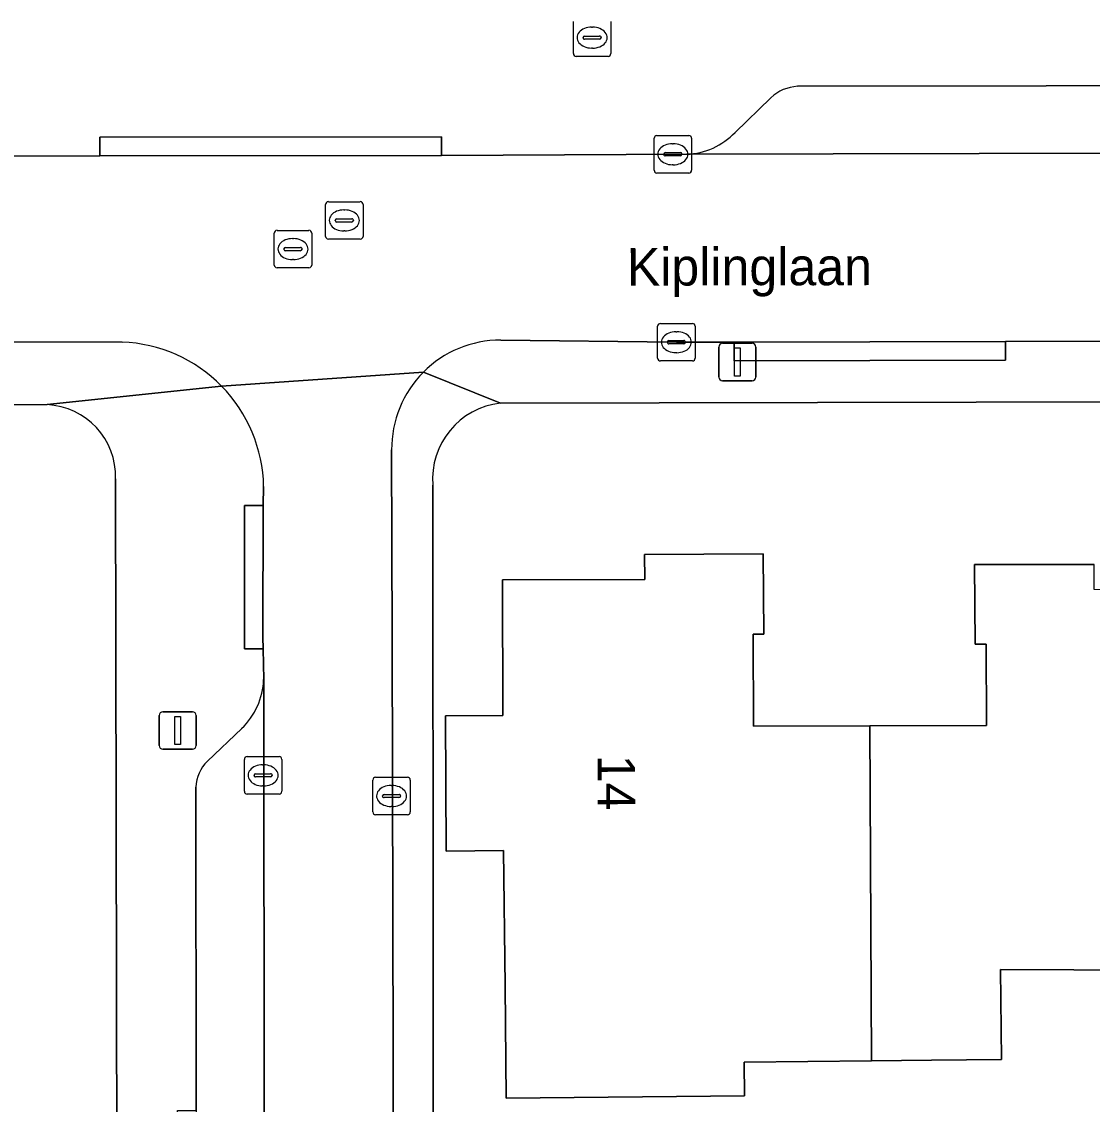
# Model space of a CAD drawing. Extents: x 160455 to 162082, y 388339 to 389736.
# Drawn here: x 161105.54 to 161134.1, y 388671.38 to 388700.27 of the extents above; entities that cross this region are included whole.
import ezdxf

# ---------------------------------------------------------------- set-up
doc = ezdxf.new("R2010")
doc.units = 0
for name, color, linetype in [('IMGEO_Brandkraan', 7, 'Continuous'), ('IMGEO_Erf', 7, 'Continuous'), ('IMGEO_Kolk', 7, 'Continuous'), ('IMGEO_Lichtmast', 7, 'Continuous'), ('IMGEO_Muur', 7, 'Continuous'), ('IMGEO_Openbare_ruimte_label', 7, 'Continuous'), ('IMGEO_Pand', 7, 'Continuous'), ('IMGEO_Pand_nummerreeks', 7, 'Continuous'), ('IMGEO_Parkeervlak_open', 7, 'Continuous'), ('IMGEO_Rijbaan_lokaal_open', 7, 'Continuous'), ('IMGEO_Rioolput', 7, 'Continuous'), ('IMGEO_Voetpad_open', 7, 'Continuous')]:
    doc.layers.add(name, color=color, linetype=linetype)

msp = doc.modelspace()

# ---------------------------------------------------------------- linework, layer by layer
at = {"layer": 'IMGEO_Brandkraan'}
for p, q in [((161120.253, 388699.417), (161120.253, 388700.269)), ((161121.254, 388700.269), (161121.254, 388699.417)), ((161120.741, 388700.123), (161120.766, 388700.123)), ((161120.512, 388699.837), (161120.512, 388699.849)), ((161120.95, 388699.8), (161120.552, 388699.8)), ((161120.555, 388699.886), (161120.953, 388699.886)), ((161120.996, 388699.849), (161120.996, 388699.837)), ((161121.18, 388699.343), (161120.328, 388699.343)), ((161120.764, 388699.563), (161120.739, 388699.563))]:
    msp.add_line(p, q, dxfattribs=at)
for points in [[(161120.253, 388699.417), (161120.253, 388700.269)], [(161121.254, 388700.269), (161121.254, 388699.417)], [(161121.18, 388699.343), (161120.328, 388699.343)]]:
    msp.add_lwpolyline(points, dxfattribs=at)
for centre, radius, start, end in [((161120.552, 388699.846), 0.0403, 85.8775, 175.7526), ((161120.549, 388699.836), 0.0366, 178.938, 274.7102), ((161120.953, 388699.843), 0.043, 264.8664, 352.4533), ((161120.957, 388699.848), 0.0386, 1.7309, 96.639), ((161120.33, 388699.419), 0.0765, 181.552, 268.448), ((161120.33, 388699.419), 0.0765, 181.552, 268.448), ((161121.178, 388699.419), 0.0765, 271.552, 358.448), ((161121.178, 388699.419), 0.0765, 271.552, 358.448)]:
    msp.add_arc(centre, radius, start, end, dxfattribs=at)
for centre, major_axis, ratio, start_param, end_param in [((161120.74, 388699.843), (-0.387, 0.002), 0.722429, 4.712389, 7.853982), ((161120.765, 388699.843), (-0.39, 0.002), 0.717154, 1.570796, 4.712389)]:
    msp.add_ellipse(centre, major_axis=major_axis, ratio=ratio, start_param=start_param, end_param=end_param, dxfattribs=at)
at = {"layer": 'IMGEO_Erf'}
for points in [[(161181.756, 388690.225), (161118.311, 388690.087)], [(161106.212, 388690.048), (161070.025, 388689.929), (161061.323, 388689.898), (161047.474, 388689.872)], [(161108.34, 388533.674), (161108.043, 388688.071)], [(161116.505, 388687.897), (161116.515, 388674.842), (161116.526, 388661.813), (161116.547, 388633.736)], [(161137.513, 388674.946), (161131.648, 388674.974), (161131.673, 388672.574), (161129.812, 388672.556), (161128.209, 388672.54), (161124.812, 388672.505), (161124.821, 388671.604), (161118.46, 388671.54), (161118.43, 388674.54), (161118.394, 388678.149), (161116.864, 388678.134), (161116.841, 388681.748), (161118.372, 388681.754), (161118.359, 388685.371), (161122.158, 388685.38), (161122.155, 388686.05), (161125.32, 388686.066), (161125.336, 388683.926), (161125.048, 388683.925), (161125.056, 388681.466), (161128.166, 388681.476), (161131.277, 388681.487), (161131.27, 388683.657), (161130.972, 388683.657), (161130.958, 388685.781), (161134.151, 388685.78)]]:
    msp.add_lwpolyline(points, dxfattribs=at)
for centre, radius, start, end in [((161106.123, 388688.13), 1.92, 358.2518, 87.3568), ((161118.533, 388688.065), 2.035, 96.2549, 184.7232)]:
    msp.add_arc(centre, radius, start, end, dxfattribs=at)
at = {"layer": 'IMGEO_Kolk'}
for p, q in [((161122.407, 388696.304), (161122.407, 388697.156)), ((161122.482, 388697.23), (161123.334, 388697.23)), ((161123.408, 388697.156), (161123.408, 388696.304)), ((161122.709, 388696.773), (161123.107, 388696.773)), ((161122.895, 388697.01), (161122.92, 388697.01)), ((161122.666, 388696.724), (161122.666, 388696.736)), ((161123.104, 388696.687), (161122.706, 388696.687)), ((161122.918, 388696.45), (161122.893, 388696.45)), ((161123.15, 388696.736), (161123.15, 388696.724)), ((161123.334, 388696.23), (161122.482, 388696.23)), ((161122.502, 388691.289), (161122.502, 388692.141)), ((161122.577, 388692.215), (161123.429, 388692.215)), ((161123.503, 388692.141), (161123.503, 388691.289)), ((161122.99, 388691.995), (161123.015, 388691.995)), ((161122.761, 388691.709), (161122.761, 388691.721)), ((161123.199, 388691.672), (161122.801, 388691.672)), ((161122.804, 388691.758), (161123.202, 388691.758)), ((161123.245, 388691.721), (161123.245, 388691.709)), ((161123.013, 388691.435), (161122.988, 388691.435)), ((161123.429, 388691.215), (161122.577, 388691.215)), ((161111.476, 388679.729), (161111.476, 388680.581)), ((161111.551, 388680.655), (161112.403, 388680.655)), ((161112.477, 388680.581), (161112.477, 388679.729)), ((161111.964, 388680.435), (161111.989, 388680.435)), ((161111.735, 388680.149), (161111.735, 388680.161)), ((161112.173, 388680.112), (161111.775, 388680.112)), ((161111.778, 388680.198), (161112.176, 388680.198)), ((161112.219, 388680.161), (161112.219, 388680.149)), ((161114.903, 388679.178), (161114.903, 388680.03)), ((161114.978, 388680.104), (161115.83, 388680.104)), ((161115.904, 388680.03), (161115.904, 388679.178)), ((161111.987, 388679.875), (161111.962, 388679.875)), ((161115.391, 388679.884), (161115.416, 388679.884)), ((161112.403, 388679.655), (161111.551, 388679.655)), ((161115.162, 388679.598), (161115.162, 388679.61)), ((161115.6, 388679.561), (161115.202, 388679.561)), ((161115.205, 388679.647), (161115.603, 388679.647)), ((161115.646, 388679.61), (161115.646, 388679.598)), ((161115.414, 388679.324), (161115.389, 388679.324)), ((161115.83, 388679.104), (161114.978, 388679.104))]:
    msp.add_line(p, q, dxfattribs=at)
for points in [[(161122.407, 388696.304), (161122.407, 388697.156)], [(161122.482, 388697.23), (161123.334, 388697.23)], [(161123.408, 388697.156), (161123.408, 388696.304)], [(161123.334, 388696.23), (161122.482, 388696.23)], [(161122.502, 388691.289), (161122.502, 388692.141)], [(161122.577, 388692.215), (161123.429, 388692.215)], [(161123.503, 388692.141), (161123.503, 388691.289)], [(161123.429, 388691.215), (161122.577, 388691.215)], [(161111.476, 388679.729), (161111.476, 388680.581)], [(161111.551, 388680.655), (161112.403, 388680.655)], [(161112.477, 388680.581), (161112.477, 388679.729)], [(161114.903, 388679.178), (161114.903, 388680.03)], [(161114.978, 388680.104), (161115.83, 388680.104)], [(161115.904, 388680.03), (161115.904, 388679.178)], [(161112.403, 388679.655), (161111.551, 388679.655)], [(161115.83, 388679.104), (161114.978, 388679.104)]]:
    msp.add_lwpolyline(points, dxfattribs=at)
for centre, radius, start, end in [((161122.484, 388697.154), 0.0765, 91.552, 178.448), ((161122.484, 388697.154), 0.0765, 91.552, 178.448), ((161123.332, 388697.154), 0.0765, 1.552, 88.448), ((161123.332, 388697.154), 0.0765, 1.552, 88.448), ((161122.706, 388696.733), 0.0403, 85.8775, 175.7526), ((161123.111, 388696.735), 0.0386, 1.7309, 96.639), ((161122.703, 388696.723), 0.0366, 178.938, 274.7102), ((161123.107, 388696.73), 0.043, 264.8664, 352.4533), ((161122.484, 388696.306), 0.0765, 181.552, 268.448), ((161122.484, 388696.306), 0.0765, 181.552, 268.448), ((161123.332, 388696.306), 0.0765, 271.552, 358.448), ((161123.332, 388696.306), 0.0765, 271.552, 358.448), ((161122.579, 388692.139), 0.0765, 91.552, 178.448), ((161122.579, 388692.139), 0.0765, 91.552, 178.448), ((161123.427, 388692.139), 0.0765, 1.552, 88.448), ((161123.427, 388692.139), 0.0765, 1.552, 88.448), ((161122.801, 388691.718), 0.0403, 85.8775, 175.7526), ((161122.798, 388691.708), 0.0366, 178.938, 274.7102), ((161123.202, 388691.715), 0.043, 264.8664, 352.4533), ((161123.206, 388691.72), 0.0386, 1.7309, 96.639), ((161122.579, 388691.291), 0.0765, 181.552, 268.448), ((161122.579, 388691.291), 0.0765, 181.552, 268.448), ((161123.427, 388691.291), 0.0765, 271.552, 358.448), ((161123.427, 388691.291), 0.0765, 271.552, 358.448), ((161111.553, 388680.579), 0.0765, 91.552, 178.448), ((161111.553, 388680.579), 0.0765, 91.552, 178.448), ((161112.401, 388680.579), 0.0765, 1.552, 88.448), ((161112.401, 388680.579), 0.0765, 1.552, 88.448), ((161111.775, 388680.158), 0.0403, 85.8775, 175.7526), ((161111.772, 388680.148), 0.0366, 178.938, 274.7102), ((161112.176, 388680.155), 0.043, 264.8664, 352.4533), ((161112.18, 388680.16), 0.0386, 1.7309, 96.639), ((161114.98, 388680.028), 0.0765, 91.552, 178.448), ((161114.98, 388680.028), 0.0765, 91.552, 178.448), ((161115.828, 388680.028), 0.0765, 1.552, 88.448), ((161115.828, 388680.028), 0.0765, 1.552, 88.448), ((161111.553, 388679.731), 0.0765, 181.552, 268.448), ((161111.553, 388679.731), 0.0765, 181.552, 268.448), ((161112.401, 388679.731), 0.0765, 271.552, 358.448), ((161112.401, 388679.731), 0.0765, 271.552, 358.448), ((161115.202, 388679.607), 0.0403, 85.8775, 175.7526), ((161115.199, 388679.597), 0.0366, 178.938, 274.7102), ((161115.603, 388679.604), 0.043, 264.8664, 352.4533), ((161115.607, 388679.609), 0.0386, 1.7309, 96.639), ((161114.98, 388679.18), 0.0765, 181.552, 268.448), ((161114.98, 388679.18), 0.0765, 181.552, 268.448), ((161115.828, 388679.18), 0.0765, 271.552, 358.448), ((161115.828, 388679.18), 0.0765, 271.552, 358.448)]:
    msp.add_arc(centre, radius, start, end, dxfattribs=at)
for centre, major_axis, ratio, start_param, end_param in [((161122.894, 388696.73), (-0.387, 0.002), 0.722429, 4.712389, 7.853982), ((161122.919, 388696.73), (-0.39, 0.002), 0.717154, 1.570796, 4.712389), ((161122.989, 388691.715), (-0.387, 0.002), 0.722429, 4.712389, 7.853982), ((161123.014, 388691.715), (-0.39, 0.002), 0.717154, 1.570796, 4.712389), ((161111.963, 388680.155), (-0.387, 0.002), 0.722429, 4.712389, 7.853982), ((161111.988, 388680.155), (-0.39, 0.002), 0.717154, 1.570796, 4.712389), ((161115.39, 388679.604), (-0.387, 0.002), 0.722429, 4.712389, 7.853982), ((161115.415, 388679.604), (-0.39, 0.002), 0.717154, 1.570796, 4.712389)]:
    msp.add_ellipse(centre, major_axis=major_axis, ratio=ratio, start_param=start_param, end_param=end_param, dxfattribs=at)
at = {"layer": 'IMGEO_Lichtmast'}
for p, q in [((161124.134, 388690.786), (161124.134, 388691.586)), ((161124.134, 388691.586), (161124.134, 388690.786)), ((161124.234, 388691.686), (161125.024, 388691.686)), ((161125.024, 388691.686), (161124.234, 388691.686)), ((161125.124, 388691.586), (161125.124, 388690.786)), ((161125.124, 388690.786), (161125.124, 388691.586)), ((161125.024, 388690.686), (161124.234, 388690.686)), ((161124.234, 388690.686), (161125.024, 388690.686)), ((161109.201, 388680.952), (161109.201, 388681.752)), ((161109.201, 388681.752), (161109.201, 388680.952)), ((161109.301, 388681.852), (161110.091, 388681.852)), ((161110.091, 388681.852), (161109.301, 388681.852)), ((161110.191, 388681.752), (161110.191, 388680.952)), ((161110.191, 388680.952), (161110.191, 388681.752)), ((161110.091, 388680.852), (161109.301, 388680.852)), ((161109.301, 388680.852), (161110.091, 388680.852))]:
    msp.add_line(p, q, dxfattribs=at)
for points in [[(161124.554, 388691.561), (161124.704, 388691.561), (161124.704, 388690.811), (161124.554, 388690.811), (161124.554, 388691.561)], [(161109.621, 388681.727), (161109.771, 388681.727), (161109.771, 388680.977), (161109.621, 388680.977), (161109.621, 388681.727)]]:
    msp.add_lwpolyline(points, dxfattribs=at)
for centre, start, end in [((161124.234, 388691.586), 90, 180), ((161124.234, 388691.586), 90, 180), ((161125.024, 388691.586), 0, 90), ((161125.024, 388691.586), 360, 90), ((161124.234, 388690.786), 180, 270), ((161124.234, 388690.786), 180, 270), ((161125.024, 388690.786), 270, 0), ((161125.024, 388690.786), 270, 0), ((161109.301, 388681.752), 90, 180), ((161109.301, 388681.752), 90, 180), ((161110.091, 388681.752), 0, 90), ((161110.091, 388681.752), 360, 90), ((161109.301, 388680.952), 180, 270), ((161109.301, 388680.952), 180, 270), ((161110.091, 388680.952), 270, 0), ((161110.091, 388680.952), 270, 0)]:
    msp.add_arc(centre, 0.1, start, end, dxfattribs=at)
at = {"layer": 'IMGEO_Muur'}
msp.add_lwpolyline([(161116.515, 388674.842), (161116.526, 388661.813)], dxfattribs=at)
at = {"layer": 'IMGEO_Pand'}
for points in [[(161128.166, 388681.476), (161125.056, 388681.466), (161125.048, 388683.925), (161125.336, 388683.926), (161125.32, 388686.066), (161122.155, 388686.05), (161122.158, 388685.38), (161118.359, 388685.371), (161118.372, 388681.754), (161116.841, 388681.748), (161116.864, 388678.134), (161118.394, 388678.149), (161118.43, 388674.54), (161118.46, 388671.54), (161124.821, 388671.604), (161124.812, 388672.505), (161128.209, 388672.54)], [(161137.461, 388685.11), (161134.151, 388685.111), (161134.151, 388685.78), (161130.958, 388685.781), (161130.972, 388683.657), (161131.27, 388683.657), (161131.277, 388681.487), (161128.166, 388681.476), (161128.209, 388672.54), (161129.812, 388672.556), (161131.673, 388672.574), (161131.648, 388674.974), (161137.513, 388674.946)]]:
    msp.add_lwpolyline(points, close=True, dxfattribs=at)
at = {"layer": 'IMGEO_Parkeervlak_open'}
for points in [[(161179.291, 388698.622), (161126.235, 388698.544)], [(161125.525, 388698.239), (161124.566, 388697.313)], [(161123.279, 388696.731), (161150.581, 388696.798), (161153.331, 388696.805), (161175.02, 388696.858), (161182.259, 388696.844)], [(161110.184, 388679.837), (161110.194, 388671.21), (161110.193, 388670.602), (161112.004, 388670.587), (161111.992, 388682.71)], [(161111.405, 388681.404), (161110.494, 388680.531)]]:
    msp.add_lwpolyline(points, dxfattribs=at)
for centre, radius, start, end in [((161126.293, 388697.429), 1.116, 92.996, 133.4986), ((161123.209, 388698.6), 1.87, 272.1424, 316.5239), ((161110.088, 388682.781), 1.905, 313.7209, 357.8747), ((161111.14, 388679.826), 0.956, 132.5051, 179.3556)]:
    msp.add_arc(centre, radius, start, end, dxfattribs=at)
at = {"layer": 'IMGEO_Rijbaan_lokaal_open'}
for points in [[(161150.581, 388696.798), (161123.279, 388696.731), (161121.659, 388696.727), (161116.737, 388696.697), (161107.625, 388696.689), (161103.746, 388696.68), (161101.896, 388696.679), (161076.703, 388696.614), (161076.721, 388691.58), (161084.32, 388691.597), (161104.688, 388691.724), (161108.215, 388691.719)], [(161118.318, 388691.771), (161123.003, 388691.716), (161124.545, 388691.719), (161131.785, 388691.733), (161142.951, 388691.753), (161150.481, 388691.767), (161150.594, 388691.767), (161150.581, 388696.798)], [(161110.87, 388690.542), (161116.252, 388690.913)], [(161116.252, 388690.913), (161110.87, 388690.542)], [(161111.991, 388687.862), (161111.977, 388687.355), (161111.967, 388683.839), (161111.982, 388683.531), (161111.992, 388682.71), (161112.004, 388670.587), (161112.008, 388666.741), (161112.022, 388653.136), (161112.026, 388648.321), (161112.039, 388635.549), (161115.531, 388635.538), (161115.42, 388683.835), (161115.406, 388688.841)]]:
    msp.add_lwpolyline(points, dxfattribs=at)
for centre, radius, start, end in [((161108.063, 388687.794), 3.928, 44.3962, 87.787), ((161118.312, 388688.868), 2.903, 89.8891, 135.2167), ((161118.316, 388688.862), 2.91, 135.1732, 180.4063), ((161108.057, 388687.791), 3.935, 1.0346, 44.363)]:
    msp.add_arc(centre, radius, start, end, dxfattribs=at)
at = {"layer": 'IMGEO_Rioolput'}
for p, q in [((161113.643, 388694.539), (161113.643, 388695.391)), ((161113.718, 388695.465), (161114.57, 388695.465)), ((161114.644, 388695.391), (161114.644, 388694.539)), ((161113.945, 388695.008), (161114.343, 388695.008)), ((161114.131, 388695.245), (161114.156, 388695.245)), ((161113.902, 388694.959), (161113.902, 388694.971)), ((161114.34, 388694.922), (161113.942, 388694.922)), ((161114.386, 388694.971), (161114.386, 388694.959)), ((161112.273, 388693.774), (161112.273, 388694.626)), ((161112.348, 388694.7), (161113.2, 388694.7)), ((161112.761, 388694.48), (161112.786, 388694.48)), ((161113.274, 388694.626), (161113.274, 388693.774)), ((161114.57, 388694.465), (161113.718, 388694.465)), ((161114.154, 388694.685), (161114.129, 388694.685)), ((161112.532, 388694.194), (161112.532, 388694.206)), ((161112.97, 388694.157), (161112.572, 388694.157)), ((161112.575, 388694.243), (161112.973, 388694.243)), ((161113.016, 388694.206), (161113.016, 388694.194)), ((161112.784, 388693.92), (161112.759, 388693.92)), ((161113.2, 388693.7), (161112.348, 388693.7))]:
    msp.add_line(p, q, dxfattribs=at)
for points in [[(161113.643, 388694.539), (161113.643, 388695.391)], [(161113.718, 388695.465), (161114.57, 388695.465)], [(161114.644, 388695.391), (161114.644, 388694.539)], [(161112.273, 388693.774), (161112.273, 388694.626)], [(161112.348, 388694.7), (161113.2, 388694.7)], [(161113.274, 388694.626), (161113.274, 388693.774)], [(161114.57, 388694.465), (161113.718, 388694.465)], [(161113.2, 388693.7), (161112.348, 388693.7)]]:
    msp.add_lwpolyline(points, dxfattribs=at)
for centre, radius, start, end in [((161113.72, 388695.389), 0.0765, 91.552, 178.448), ((161113.72, 388695.389), 0.0765, 91.552, 178.448), ((161114.568, 388695.389), 0.0765, 1.552, 88.448), ((161114.568, 388695.389), 0.0765, 1.552, 88.448), ((161113.942, 388694.968), 0.0403, 85.8775, 175.7526), ((161114.347, 388694.97), 0.0386, 1.7309, 96.639), ((161113.939, 388694.958), 0.0366, 178.938, 274.7102), ((161114.343, 388694.965), 0.043, 264.8664, 352.4533), ((161112.35, 388694.624), 0.0765, 91.552, 178.448), ((161112.35, 388694.624), 0.0765, 91.552, 178.448), ((161113.198, 388694.624), 0.0765, 1.552, 88.448), ((161113.198, 388694.624), 0.0765, 1.552, 88.448), ((161113.72, 388694.541), 0.0765, 181.552, 268.448), ((161113.72, 388694.541), 0.0765, 181.552, 268.448), ((161114.568, 388694.541), 0.0765, 271.552, 358.448), ((161114.568, 388694.541), 0.0765, 271.552, 358.448), ((161112.572, 388694.203), 0.0403, 85.8775, 175.7526), ((161112.569, 388694.193), 0.0366, 178.938, 274.7102), ((161112.973, 388694.2), 0.043, 264.8664, 352.4533), ((161112.977, 388694.205), 0.0386, 1.7309, 96.639), ((161112.35, 388693.776), 0.0765, 181.552, 268.448), ((161112.35, 388693.776), 0.0765, 181.552, 268.448), ((161113.198, 388693.776), 0.0765, 271.552, 358.448), ((161113.198, 388693.776), 0.0765, 271.552, 358.448)]:
    msp.add_arc(centre, radius, start, end, dxfattribs=at)
for centre, major_axis, ratio, start_param, end_param in [((161114.13, 388694.965), (-0.387, 0.002), 0.722429, 4.712389, 7.853982), ((161114.155, 388694.965), (-0.39, 0.002), 0.717154, 1.570796, 4.712389), ((161112.76, 388694.2), (-0.387, 0.002), 0.722429, 4.712389, 7.853982), ((161112.785, 388694.2), (-0.39, 0.002), 0.717154, 1.570796, 4.712389)]:
    msp.add_ellipse(centre, major_axis=major_axis, ratio=ratio, start_param=start_param, end_param=end_param, dxfattribs=at)
at = {"layer": 'IMGEO_Voetpad_open'}
for points in [[(161126.235, 388698.544), (161179.291, 388698.622)], [(161124.566, 388697.313), (161125.525, 388698.239)], [(161101.896, 388696.679), (161103.746, 388696.68), (161107.625, 388696.689), (161107.625, 388697.188), (161116.737, 388697.196), (161116.737, 388696.697), (161121.659, 388696.727), (161123.279, 388696.731)], [(161182.245, 388691.831), (161174.628, 388691.812), (161169.488, 388691.802), (161169.488, 388691.303), (161162.256, 388691.29), (161162.256, 388691.789), (161153.344, 388691.772), (161150.594, 388691.767), (161150.481, 388691.767), (161150.481, 388691.268), (161142.951, 388691.254), (161142.951, 388691.753), (161131.785, 388691.733), (161131.785, 388691.234), (161124.545, 388691.22), (161124.545, 388691.719), (161123.003, 388691.716), (161118.318, 388691.771)], [(161108.215, 388691.719), (161104.688, 388691.724), (161084.32, 388691.597), (161076.721, 388691.58), (161073.971, 388691.573), (161073.537, 388691.572), (161073.538, 388691.074), (161069.613, 388691.065), (161069.612, 388691.563), (161047.068, 388691.512), (161046.286, 388691.496), (161045.656, 388691.484), (161045.601, 388687.881)], [(161118.311, 388690.087), (161116.252, 388690.913)], [(161116.252, 388690.913), (161118.311, 388690.087), (161181.756, 388690.225)], [(161047.474, 388689.872), (161061.323, 388689.898), (161070.025, 388689.929), (161106.212, 388690.048), (161110.87, 388690.542)], [(161110.87, 388690.542), (161106.212, 388690.048)], [(161115.406, 388688.841), (161115.42, 388683.835), (161115.531, 388635.538), (161115.535, 388633.901)], [(161108.043, 388688.071), (161108.34, 388533.674)], [(161111.478, 388687.355), (161111.977, 388687.355), (161111.991, 388687.862)], [(161116.526, 388661.813), (161116.515, 388674.842), (161116.505, 388687.897)], [(161111.992, 388682.71), (161111.982, 388683.531), (161111.483, 388683.531), (161111.478, 388687.355)], [(161110.494, 388680.531), (161111.405, 388681.404)], [(161110.229, 388653.134), (161110.187, 388666.739), (161110.185, 388667.311), (161109.686, 388667.312), (161109.695, 388671.211), (161110.194, 388671.21), (161110.184, 388679.837)]]:
    msp.add_lwpolyline(points, dxfattribs=at)
for points in [[(161116.737, 388696.697), (161116.737, 388697.196), (161107.625, 388697.188), (161107.625, 388696.689)], [(161131.785, 388691.733), (161124.545, 388691.719), (161124.545, 388691.22), (161131.785, 388691.234)], [(161111.982, 388683.531), (161111.967, 388683.839), (161111.977, 388687.355), (161111.478, 388687.355), (161111.483, 388683.531)]]:
    msp.add_lwpolyline(points, close=True, dxfattribs=at)
for centre, radius, start, end in [((161126.293, 388697.429), 1.116, 92.996, 133.4986), ((161123.209, 388698.6), 1.87, 272.1424, 316.5239), ((161108.063, 388687.794), 3.928, 44.3962, 87.787), ((161118.312, 388688.868), 2.903, 89.8891, 135.2167), ((161118.316, 388688.862), 2.91, 135.1732, 180.4063), ((161108.057, 388687.791), 3.935, 1.0346, 44.363), ((161106.123, 388688.13), 1.92, 358.2518, 87.3568), ((161118.533, 388688.065), 2.035, 96.2549, 184.7232), ((161110.088, 388682.781), 1.905, 313.7209, 357.8747), ((161111.14, 388679.826), 0.956, 132.5051, 179.3556)]:
    msp.add_arc(centre, radius, start, end, dxfattribs=at)

# ---------------------------------------------------------------- texts
at = {"layer": 'IMGEO_Openbare_ruimte_label'}
msp.add_text('Kiplinglaan', height=1, rotation=0.1146, dxfattribs=at).set_placement((161121.679, 388693.224))
at = {"layer": 'IMGEO_Pand_nummerreeks'}
msp.add_text('14', height=1, rotation=270.3496, dxfattribs=at).set_placement((161120.898, 388680.702))

doc.saveas('drawing.dxf')
